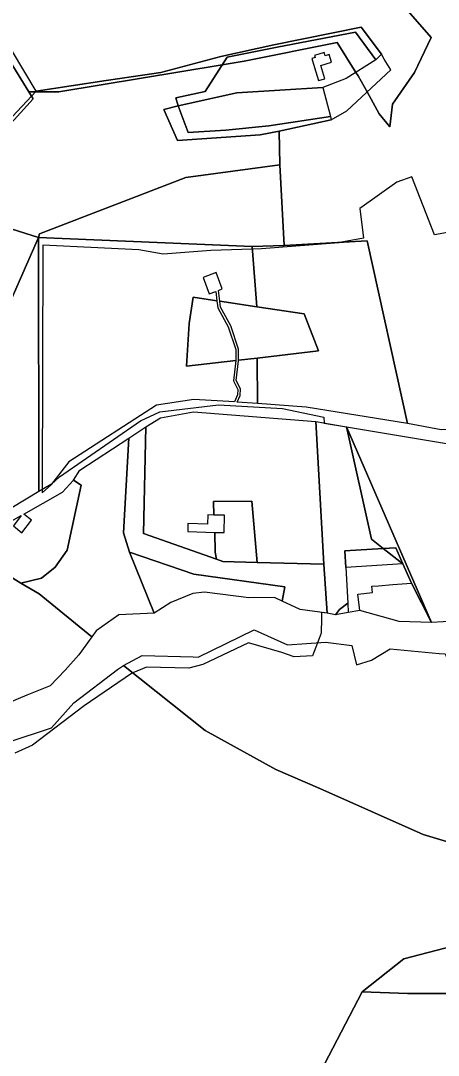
# Model space of a CAD drawing. Extents: x -477304 to -465429, y -1159113 to -1149210.
# Drawn here: x -476121 to -475883, y -1151655 to -1151065 of the extents above; entities that cross this region are included whole.
import ezdxf

# ---------------------------------------------------------------- set-up
doc = ezdxf.new("R2010")
doc.units = 0
for name, color, linetype in [('BPEJ_s', 7, 'Continuous'), ('orna_s', 7, 'Continuous'), ('PUPFL_s', 7, 'Continuous'), ('trav_porost_s', 7, 'Continuous'), ('zahrada_s', 7, 'Continuous')]:
    doc.layers.add(name, color=color, linetype=linetype)

msp = doc.modelspace()

# ---------------------------------------------------------------- linework, layer by layer
at = {"layer": 'BPEJ_s'}
for points in [[(-476148.03, -1151000.51), (-476101.5, -1151001.5), (-476071, -1150997.5), (-476042.94, -1150997.93), (-476038, -1150998), (-476033.39, -1151005.21), (-476022, -1151023), (-475937, -1151017.5), (-475887, -1151075), (-475896.5, -1151095), (-475909, -1151113), (-475910.5, -1151126), (-475916.5, -1151118.5), (-475923.44, -1151106.06), (-475928.5, -1151097), (-475929.78, -1151094.97), (-475940.5, -1151078), (-475993.5, -1151088.5), (-476005.94, -1151090.56), (-476099, -1151106), (-476112.2, -1151106), (-476116, -1151106), (-476139, -1151069)], [(-476139, -1151138), (-476113.5, -1151110), (-476114.48, -1151108.44), (-476116, -1151106), (-476112.2, -1151106), (-476099, -1151106), (-476005.94, -1151090.56), (-475993.5, -1151088.5), (-475940.5, -1151078), (-475929.78, -1151094.97), (-475928.5, -1151097), (-475923.44, -1151106.06), (-475916.5, -1151118.5), (-475910.5, -1151126), (-475909, -1151113), (-475896.5, -1151095), (-475887, -1151075), (-475937, -1151017.5)], [(-476139, -1151069), (-476116, -1151106), (-476114.48, -1151108.44), (-476113.5, -1151110), (-476139, -1151138)], [(-475857.5, -1151182.5), (-475885, -1151187.5), (-475898, -1151154.5), (-475906.5, -1151157.5), (-475927.5, -1151172.5), (-475925.5, -1151189.5), (-475938.85, -1151191.88), (-475939.5, -1151192), (-475983.5, -1151195.5), (-475988.81, -1151195.68), (-476012.5, -1151196.5), (-476039.5, -1151198.5), (-476053.5, -1151196), (-476108, -1151193.5), (-476108.49, -1151332.74), (-476108.5, -1151334.5), (-476103.23, -1151329.76), (-476103.05, -1151329.59), (-476098.5, -1151325.5), (-476052.5, -1151293.5), (-476041.5, -1151288.5), (-476008, -1151284.5), (-475971.5, -1151286.5), (-475948, -1151291.5), (-475947.87, -1151294.79), (-475935.11, -1151296.91), (-475920.86, -1151361), (-475914.24, -1151366.34), (-475903.13, -1151375.09), (-475898.19, -1151386.07), (-475886.73, -1151408.49), (-475905.24, -1151407.86), (-475927.52, -1151401.7), (-475934.19, -1151402.81), (-475941.46, -1151404.03), (-475946.17, -1151403.25), (-475949.35, -1151402.79), (-475949.39, -1151405.95), (-475949.5, -1151414.5), (-475950.73, -1151417.7), (-475951.62, -1151420.02), (-475954.5, -1151427.5), (-475965, -1151428), (-475972, -1151425.5), (-475991, -1151420), (-476017, -1151432.5), (-476025, -1151434.5), (-476049, -1151434), (-476056.81, -1151437.22), (-476057.5, -1151437.5), (-476084.5, -1151456), (-476114, -1151478.5), (-476124, -1151483)], [(-475857.5, -1151182.5), (-475885, -1151187.5), (-475898, -1151154.5), (-475906.5, -1151157.5), (-475927.5, -1151172.5), (-475925.5, -1151189.5), (-475938.85, -1151191.88), (-475939.5, -1151192), (-475983.5, -1151195.5), (-475988.81, -1151195.68), (-476012.5, -1151196.5), (-476039.5, -1151198.5), (-476053.5, -1151196), (-476108, -1151193.5), (-476108.49, -1151332.74), (-476108.5, -1151334.5), (-476103.23, -1151329.76), (-476103.05, -1151329.59), (-476098.5, -1151325.5), (-476052.5, -1151293.5), (-476041.5, -1151288.5), (-476008, -1151284.5), (-475971.5, -1151286.5), (-475948, -1151291.5), (-475947.87, -1151294.79), (-475935.11, -1151296.91), (-475920.86, -1151361), (-475914.24, -1151366.34), (-475903.13, -1151375.09), (-475898.19, -1151386.07), (-475886.73, -1151408.49), (-475905.24, -1151407.86), (-475927.52, -1151401.7), (-475934.19, -1151402.81), (-475941.46, -1151404.03), (-475946.17, -1151403.25), (-475949.35, -1151402.79), (-475949.39, -1151405.95), (-475949.5, -1151414.5), (-475950.73, -1151417.7), (-475951.62, -1151420.02), (-475954.5, -1151427.5), (-475965, -1151428), (-475972, -1151425.5), (-475991, -1151420), (-476017, -1151432.5), (-476025, -1151434.5), (-476049, -1151434), (-476056.81, -1151437.22), (-476057.5, -1151437.5), (-476084.5, -1151456), (-476114, -1151478.5), (-476124, -1151483)]]:
    msp.add_lwpolyline(points, dxfattribs=at)
at = {"layer": 'orna_s'}
for points in [[(-476094.22, -1151367.33), (-476101.11, -1151376.91), (-476108.85, -1151383.24), (-476120.51, -1151386.08), (-476138.73, -1151374.87), (-476164.06, -1151349.82), (-476142.61, -1151354.27), (-476126.17, -1151350.72), (-476120.34, -1151347.44), (-476124.85, -1151353.31), (-476119.99, -1151357.34), (-476114.49, -1151350.07), (-476118.96, -1151346.66), (-476096.81, -1151334.23), (-476090.63, -1151327.32), (-476086.31, -1151330.21)], [(-476035.16, -1151397.04), (-476044.6, -1151403.16), (-476058.79, -1151368.38), (-476022.1, -1151380.87), (-475970.21, -1151388.17), (-475971.81, -1151396.32), (-475976.2, -1151394.31), (-475990.68, -1151394.51), (-476015.93, -1151391.11), (-476022.58, -1151392.02)]]:
    msp.add_lwpolyline(points, close=True, dxfattribs=at)
at = {"layer": 'PUPFL_s'}
for points in [[(-475813.61, -1151040.02), (-475802.65, -1151079.79), (-475797, -1151122.3), (-475851.61, -1151176.29), (-475845.03, -1151251.44), (-475853.51, -1151298.55), (-475881.21, -1151298.75), (-475900.47, -1151295.08), (-475923.41, -1151191), (-475970.58, -1151193.7), (-475973.05, -1151147.67), (-475973.41, -1151128.42), (-475943.79, -1151121.97), (-475934.93, -1151116.85), (-475909.98, -1151093.43), (-475913.64, -1151087.33), (-475915.25, -1151084.64), (-475926.77, -1151069.25), (-475976.61, -1151079.17), (-476006.65, -1151085.96), (-476040.94, -1151095.06), (-476072.07, -1151099.53), (-476111.9, -1151105.68), (-476125.29, -1151083.13)], [(-476168.32, -1151170.87), (-476110.55, -1151189.06), (-476176.46, -1151338.75)], [(-476127.89, -1151476.65), (-476103.12, -1151468.47), (-476090.46, -1151454.27), (-476065.48, -1151435.34), (-476062.2, -1151432.93), (-476015.57, -1151470), (-475975.37, -1151492.32), (-475950.29, -1151503.14), (-475891.52, -1151529.36), (-475836.45, -1151545.92)], [(-475856.6, -1151588.16), (-475902.45, -1151600.17), (-475926.15, -1151619.01), (-475947.61, -1151660.25)]]:
    msp.add_lwpolyline(points, dxfattribs=at)
for points in [[(-475930.05, -1151072.11), (-475974.66, -1151080.49), (-476003.15, -1151086.2), (-476015.67, -1151105.75), (-476032.31, -1151109.51), (-476030.95, -1151113.99), (-476039.11, -1151116.07), (-476031.44, -1151133.8), (-475984.25, -1151130.53), (-475973.41, -1151128.42), (-475973.05, -1151147.67), (-476026.63, -1151154.82), (-476109.91, -1151186.97), (-476110.55, -1151189.06), (-476168.32, -1151170.87), (-476146.9, -1151143.14), (-476111.9, -1151105.68), (-476072.07, -1151099.53), (-476040.94, -1151095.06), (-476006.65, -1151085.96), (-475976.61, -1151079.17), (-475926.77, -1151069.25), (-475915.25, -1151084.64), (-475918.38, -1151087.81)], [(-475930.05, -1151072.11), (-475918.38, -1151087.81), (-475935.32, -1151098.45), (-475948.71, -1151103.47), (-475997.56, -1151106.57), (-476030.95, -1151113.99), (-476032.31, -1151109.51), (-476015.67, -1151105.75), (-476003.15, -1151086.2), (-475974.66, -1151080.49)], [(-475952.92, -1151086.5), (-475954.89, -1151087.1), (-475953.36, -1151092.13), (-475951.08, -1151099.61), (-475947.53, -1151098.53), (-475949.81, -1151091.05), (-475943.65, -1151089.17), (-475944.99, -1151084.77), (-475947.3, -1151085.47), (-475947.85, -1151083.65), (-475953.28, -1151085.31)], [(-475970.58, -1151193.7), (-475988.92, -1151194.23), (-476110.55, -1151189.06), (-476109.91, -1151186.97), (-476026.63, -1151154.82), (-475973.05, -1151147.67)], [(-476142.41, -1151346.43), (-476176.46, -1151338.75), (-476110.55, -1151189.06), (-476110.32, -1151333.77), (-476125.73, -1151343.18)], [(-476093.34, -1151316.86), (-476103.13, -1151329.7), (-476110.32, -1151333.77), (-476110.55, -1151189.06), (-475988.92, -1151194.23), (-475986.28, -1151228.49), (-476007.37, -1151225.34), (-476008.11, -1151219.22), (-476005.87, -1151218.39), (-476009.35, -1151209.01), (-476016.85, -1151211.8), (-476013.37, -1151221.17), (-476009.55, -1151219.76), (-476008.91, -1151225.11), (-476022.39, -1151223.09), (-476024.79, -1151238.1), (-476026.32, -1151262.44), (-475998.09, -1151259.24), (-475999.59, -1151270.8), (-475997.07, -1151275.6), (-475997.21, -1151278.77), (-475998.91, -1151282.76), (-476022.09, -1151281.47), (-476043.4, -1151284.69)], [(-475951.17, -1151253.7), (-475959.26, -1151232.53), (-475986.28, -1151228.49), (-475988.92, -1151194.23), (-475970.58, -1151193.7), (-475923.41, -1151191), (-475900.47, -1151295.08), (-475958.11, -1151285.78), (-475985.84, -1151283.58), (-475985.94, -1151257.8)], [(-476002.46, -1151239.95), (-475998.21, -1151252.88), (-475998.09, -1151259.24), (-476026.32, -1151262.44), (-476024.79, -1151238.1), (-476022.39, -1151223.09), (-476008.91, -1151225.11), (-476008.41, -1151229.22)], [(-475985.94, -1151257.8), (-475996.59, -1151259.06), (-475996.71, -1151252.63), (-476001.08, -1151239.35), (-476006.96, -1151228.75), (-476007.37, -1151225.34), (-475986.28, -1151228.49), (-475959.26, -1151232.53), (-475951.17, -1151253.7)], [(-475995.55, -1151275.26), (-475998.04, -1151270.52), (-475996.59, -1151259.32), (-475996.59, -1151259.06), (-475985.94, -1151257.8), (-475985.84, -1151283.58), (-475997.32, -1151282.86), (-475995.72, -1151279.11)], [(-475854.89, -1151305.62), (-475856.46, -1151317), (-475855.28, -1151336.75), (-475841.78, -1151358.48), (-475834.41, -1151377.88), (-475823.21, -1151392.23), (-475819.17, -1151406.2), (-475820.92, -1151406.4), (-475840.4, -1151407.64), (-475860.26, -1151406.9), (-475886.73, -1151408.49), (-475935.11, -1151296.91), (-475878.15, -1151306.56)], [(-475914.24, -1151366.34), (-475920.86, -1151361), (-475935.11, -1151296.91), (-475886.73, -1151408.49), (-475898.19, -1151386.07), (-475903.13, -1151375.09), (-475907, -1151365.9)], [(-475907, -1151365.9), (-475903.13, -1151375.09), (-475914.24, -1151366.34)], [(-476120.51, -1151386.08), (-476110.17, -1151392.12), (-476080.18, -1151416.71), (-476087.65, -1151426.89), (-476095.31, -1151435.71), (-476103.94, -1151444.53), (-476117.15, -1151449.84), (-476128.34, -1151454.57), (-476147.99, -1151453.67), (-476146.23, -1151429.57), (-476144.76, -1151414.4), (-476143.77, -1151404.2), (-476139.41, -1151378.98), (-476138.73, -1151374.87)], [(-476051.5, -1151427.33), (-476022.39, -1151428.01), (-476019.56, -1151428.19), (-475987.82, -1151412.6), (-475968.79, -1151421.19), (-475947.16, -1151419.72), (-475932.05, -1151421.55), (-475929.48, -1151432.66), (-475920.85, -1151429.93), (-475910.25, -1151423.59), (-475882.32, -1151426.07), (-475879.02, -1151426.26), (-475839.63, -1151518.37), (-475830.45, -1151539.81), (-475836.45, -1151545.92), (-475891.52, -1151529.36), (-475950.29, -1151503.14), (-475975.37, -1151492.32), (-476015.57, -1151470), (-476062.2, -1151432.93)], [(-475902.45, -1151600.17), (-475856.6, -1151588.16), (-475842.42, -1151592.76), (-475804.41, -1151619.57), (-475782.59, -1151610.18), (-475777.74, -1151613.21), (-475767.27, -1151609.78), (-475753.58, -1151615.45), (-475793.51, -1151651.06), (-475798.47, -1151650.42), (-475826.15, -1151629.62), (-475852.63, -1151619.99), (-475900.49, -1151619.99), (-475926.15, -1151619.01)], [(-475993.63, -1151751.43), (-475947.61, -1151660.25), (-475926.15, -1151619.01), (-475900.49, -1151619.99), (-475852.63, -1151619.99), (-475826.15, -1151629.62), (-475798.47, -1151650.42), (-475793.51, -1151651.06), (-475999.91, -1151827.96), (-476002.97, -1151827.73), (-476022.23, -1151815.04)]]:
    msp.add_lwpolyline(points, close=True, dxfattribs=at)
at = {"layer": 'trav_porost_s'}
for points in [[(-476003.92, -1151127.92), (-476025.27, -1151129.2), (-476030.95, -1151113.99), (-475997.56, -1151106.57), (-475948.71, -1151103.47), (-475944.31, -1151120.02), (-475979.4, -1151125.46)], [(-476031.44, -1151133.8), (-476039.11, -1151116.07), (-476030.95, -1151113.99), (-476025.27, -1151129.2), (-476003.92, -1151127.92), (-475979.4, -1151125.46), (-475944.31, -1151120.02), (-475943.79, -1151121.97), (-475973.41, -1151128.42), (-475984.25, -1151130.53)], [(-475989, -1151339.29), (-476010.96, -1151339.54), (-476010.75, -1151347.22), (-476014.15, -1151347.15), (-476014.26, -1151352.35), (-476025.46, -1151352.1), (-476025.56, -1151356.6), (-476010.07, -1151357.11), (-476009.85, -1151368.41), (-476009.14, -1151372.47), (-476050.68, -1151357.72), (-476049.41, -1151297.03), (-476041.07, -1151291.81), (-476022.25, -1151288.41), (-475952.66, -1151294), (-475948.09, -1151375.31), (-475986.08, -1151374.28)], [(-475935.55, -1151377.14), (-475934.47, -1151397.56), (-475939.05, -1151401.06), (-475941.46, -1151404.03), (-475946.17, -1151403.25), (-475948.09, -1151375.31), (-475952.66, -1151294), (-475935.11, -1151296.91), (-475920.86, -1151361), (-475914.24, -1151366.34), (-475936.04, -1151367.67)], [(-475986.08, -1151374.28), (-475948.09, -1151375.31), (-475946.17, -1151403.25), (-475961.59, -1151401.01), (-475971.81, -1151396.32), (-475970.21, -1151388.17), (-476022.1, -1151380.87), (-476058.79, -1151368.38), (-476062.09, -1151357.47), (-476059.04, -1151303.43), (-476049.41, -1151297.03), (-476050.68, -1151357.72), (-476009.14, -1151372.47), (-476005.53, -1151373.75)], [(-476101.11, -1151376.91), (-476094.22, -1151367.33), (-476086.31, -1151330.21), (-476090.63, -1151327.32), (-476086.94, -1151321.74), (-476059.04, -1151303.43), (-476062.09, -1151357.47), (-476058.79, -1151368.38), (-476044.6, -1151403.16), (-476064.85, -1151404.13), (-476077.72, -1151413.24), (-476080.18, -1151416.71), (-476110.17, -1151392.12), (-476120.51, -1151386.08), (-476108.85, -1151383.24)], [(-475935.55, -1151377.14), (-475936.04, -1151367.67), (-475914.24, -1151366.34), (-475903.13, -1151375.09)], [(-475941.46, -1151404.03), (-475939.05, -1151401.06), (-475934.47, -1151397.56), (-475934.19, -1151402.81)]]:
    msp.add_lwpolyline(points, close=True, dxfattribs=at)
at = {"layer": 'zahrada_s'}
for points in [[(-476010.96, -1151339.54), (-475989, -1151339.29), (-475986.08, -1151374.28), (-476005.53, -1151373.75), (-476009.14, -1151372.47), (-476009.85, -1151368.41), (-476010.07, -1151357.11), (-476009.27, -1151357.16), (-476004.77, -1151357.26), (-476004.55, -1151347.26), (-476010.75, -1151347.22)], [(-475908.75, -1151386.88), (-475898.19, -1151386.07), (-475886.73, -1151408.49), (-475905.24, -1151407.86), (-475927.52, -1151401.7), (-475928.74, -1151392.41), (-475920.3, -1151391.36), (-475920.75, -1151387.79), (-475916.9, -1151387.5)]]:
    msp.add_lwpolyline(points, close=True, dxfattribs=at)

doc.saveas('drawing.dxf')
